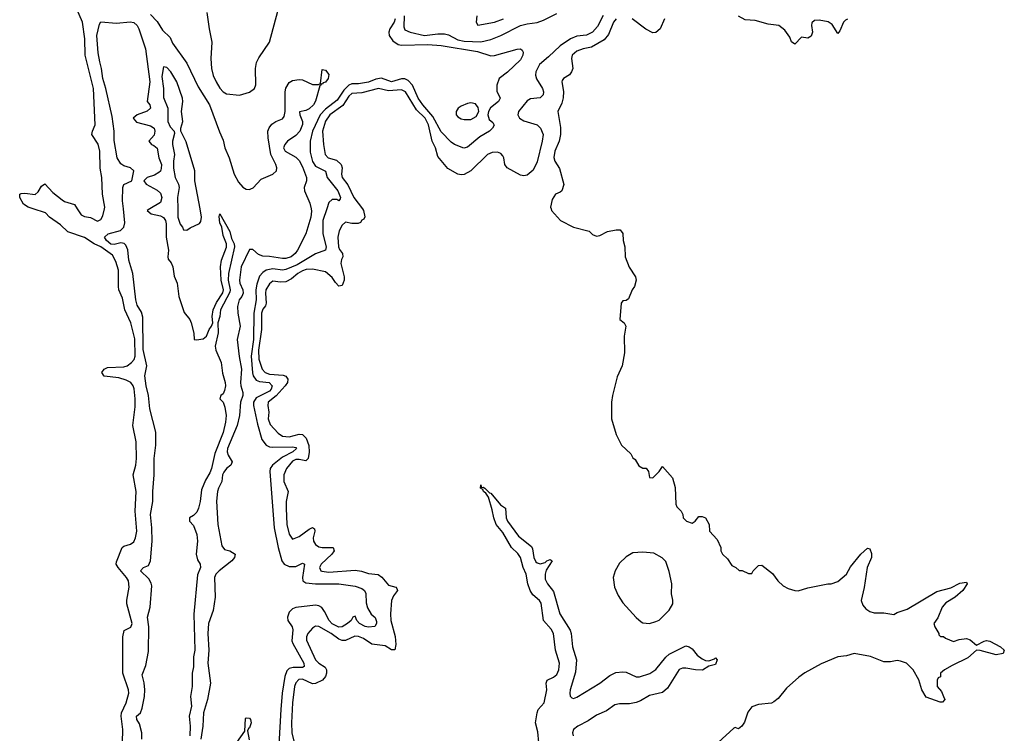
# Model space of a CAD drawing. Header units: inches. Extents: x 1934316 to 2140091, y 524953 to 667329.
# Tile 321 of 384: x 2093439 to 2099398, y 556826 to 561146. Entities that reach past the tile are written whole.
import ezdxf

# ---------------------------------------------------------------- set-up
doc = ezdxf.new("R2010")
doc.units = ezdxf.units.IN
doc.header["$MEASUREMENT"] = 0
doc.layers.add('C0595', color=7, linetype='Continuous')
doc.layers.add('C0596', color=7, linetype='Continuous')

msp = doc.modelspace()

# ---------------------------------------------------------------- linework, layer by layer
at = {"layer": 'C0595', "color": 5}
for points, elevation in [([(2094060.4, 556770), (2094063.9, 556850), (2094053.6, 556930), (2094055.6, 556950), (2094082.3, 557010), (2094098.8, 557070), (2094097.2, 557090), (2094062.9, 557190), (2094063.2, 557410), (2094071.2, 557448.8), (2094111.5, 557468.5), (2094120.1, 557490), (2094087.3, 557610), (2094087.1, 557632.9), (2094100.4, 557710), (2094096.9, 557750), (2094086, 557770), (2094034.5, 557830), (2094023.4, 557850), (2094023.7, 557863.7), (2094059.8, 557950), (2094070, 557958.5), (2094110, 557970.1), (2094130, 557984.7), (2094140.3, 558010), (2094147.4, 558050), (2094137.6, 558170), (2094143.7, 558290), (2094126.1, 558390), (2094142.2, 558450), (2094145.7, 558490), (2094143.1, 558590), (2094123.4, 558690), (2094138.4, 558801.6), (2094137.1, 558850), (2094131.5, 558911.5), (2094126.2, 558930), (2094110.4, 558950.4), (2094083.9, 558963.9), (2094038, 558978), (2093950, 558987.6), (2093936.2, 559010), (2093949.5, 559030.5), (2093970, 559041.2), (2094070, 559044.3), (2094090, 559051.4), (2094115.5, 559070), (2094130.9, 559089.1), (2094136.7, 559110), (2094134.8, 559214.8), (2094110.8, 559310), (2094074.7, 559390), (2094060.4, 559460.4), (2094039.4, 559510), (2094036.1, 559530), (2094037.4, 559630), (2094021.4, 559681.4), (2094000.1, 559720.1), (2093930, 559770.2), (2093888.7, 559788.7), (2093830, 559827.5), (2093730, 559862.1), (2093685, 559905), (2093618.7, 559950), (2093595.7, 559975.7), (2093520.4, 560000)], 80), ([(2093787.5, 560000), (2093810, 559964.9), (2093830, 559955), (2093868.1, 559948.1), (2093910, 559926.9), (2093930, 559935.8), (2093942.2, 559957.8), (2093951.4, 560000)], 80), ([(2094178.2, 556790), (2094178.1, 556830), (2094163.3, 556883.3), (2094147.2, 556910), (2094145.7, 556930), (2094168.9, 556951.1), (2094180.6, 556979.4), (2094193.1, 557050), (2094195.4, 557090), (2094191.8, 557131.8), (2094180.5, 557179.5), (2094202.7, 557237.3), (2094217.8, 557322.2), (2094219.6, 557470), (2094213, 557530), (2094228.8, 557590), (2094238.7, 557718.7), (2094235.3, 557735.3), (2094220.3, 557760.3), (2094168.9, 557810), (2094187.6, 557830), (2094217.4, 557842.6), (2094229.9, 557870), (2094240.7, 557990), (2094239, 558070), (2094229.9, 558150), (2094245.4, 558230), (2094243.8, 558290), (2094252.5, 558390), (2094253.2, 558490), (2094262, 558570), (2094263.2, 558650), (2094225.8, 558790), (2094219.1, 558870), (2094203.7, 558930), (2094195.2, 558990), (2094207.5, 559050), (2094185.9, 559150), (2094184.7, 559344.7), (2094175.5, 559375.5), (2094150, 559418.4), (2094140.7, 559450), (2094124.1, 559610), (2094099.9, 559690), (2094092.7, 559752.7), (2094081.1, 559781.1), (2094070.6, 559790.6), (2094050, 559795), (2094010, 559785.9), (2093990, 559787.8), (2093963.2, 559810), (2093952.8, 559830), (2093973.7, 559850), (2094049.5, 559870.5), (2094068.6, 559890), (2094075.6, 559915.6), (2094066.8, 560000)], 60), ([(2094226.7, 560000), (2094210.8, 559990), (2094234.8, 559970), (2094290, 559958.2), (2094310, 559949.1), (2094320.4, 559930), (2094324.5, 559910), (2094325.4, 559830), (2094339.6, 559750), (2094334.5, 559710), (2094337, 559697), (2094354.9, 559674.9), (2094366.4, 559650), (2094374.2, 559594.2), (2094391, 559550), (2094401.9, 559470), (2094433.3, 559373.3), (2094467.7, 559330), (2094477, 559310), (2094492.7, 559247.3), (2094494, 559210), (2094508.2, 559208.2), (2094550, 559214.9), (2094569.8, 559230.2), (2094584.7, 559270), (2094599.7, 559290), (2094607, 559310), (2094603.9, 559350), (2094610, 559390.3), (2094630, 559433.6), (2094668.6, 559491.4), (2094672.1, 559510), (2094657.5, 559570), (2094653.5, 559650), (2094659.8, 559690), (2094690.9, 559769.1), (2094691.1, 559790), (2094670, 559839.3), (2094662.2, 559890), (2094650, 559915.1), (2094645.7, 559954.3), (2094650, 559970.4), (2094710, 559863.8), (2094721.5, 559821.5), (2094737, 559790), (2094738.6, 559770), (2094701.7, 559610), (2094701, 559570), (2094712.4, 559510), (2094710, 559496), (2094654, 559390), (2094650.1, 559349.9), (2094638.6, 559310), (2094640.4, 559250), (2094622.5, 559170), (2094625, 559145), (2094658.5, 559070), (2094665.8, 559005.8), (2094682.4, 558950), (2094684.3, 558930), (2094678.6, 558901.4), (2094670, 558880.7), (2094656.3, 558870), (2094650.8, 558850), (2094670, 558830.8), (2094681.3, 558801.3), (2094688.4, 558750), (2094683.7, 558710), (2094670, 558646.9), (2094620.8, 558519.2), (2094600.4, 558430), (2094590, 558402.6), (2094562.4, 558357.6), (2094540, 558300), (2094531.6, 558230), (2094521, 558190), (2094510, 558165.4), (2094490, 558144.5), (2094466, 558130), (2094466, 558110), (2094490, 558084), (2094511.2, 558030), (2094515.5, 557990), (2094507.1, 557910), (2094515.7, 557875.7), (2094530.2, 557850), (2094533.4, 557830), (2094514.4, 557785.6), (2094493.1, 557546.9), (2094498.5, 557330), (2094491.7, 557288.3), (2094490.6, 557229.4), (2094481.9, 557190), (2094482.7, 557110), (2094473.1, 557050), (2094477.9, 556990), (2094465.3, 556930), (2094470.6, 556870), (2094467.6, 556810)], 60), ([(2094395.2, 560000), (2094396.1, 559950), (2094410, 559907.2), (2094424, 559890), (2094430, 559874), (2094450, 559871), (2094470, 559886.8), (2094527.2, 559912.8), (2094534.9, 559925.1), (2094539.7, 559950), (2094530.6, 560000)], 80), ([(2095202.6, 560000), (2095205.9, 559985.9), (2095201.1, 559950), (2095170.5, 559849.5), (2095120.6, 559750), (2095106.8, 559730), (2095081.9, 559710), (2095050, 559700), (2095030, 559700), (2094950, 559712.6), (2094910, 559714.1), (2094883.9, 559723.9), (2094850, 559755.5), (2094830, 559755.3), (2094779.2, 559650), (2094770.1, 559570), (2094772.1, 559550), (2094789.7, 559510), (2094791.8, 559490), (2094783.1, 559470), (2094766.7, 559450), (2094756.9, 559410), (2094759.1, 559370), (2094773, 559290), (2094755.9, 559210), (2094766.5, 559106.5), (2094781.7, 559030), (2094775.5, 558950), (2094776.9, 558930), (2094790.3, 558890), (2094788.9, 558870), (2094774.4, 558830), (2094770, 558750), (2094754.6, 558690), (2094696.2, 558550), (2094695, 558530), (2094700.5, 558510), (2094724.7, 558470), (2094717.3, 558450), (2094691.3, 558428.7), (2094673.4, 558406.6), (2094667.2, 558390), (2094662.8, 558350), (2094641.6, 558310), (2094636.4, 558290), (2094630.7, 558230.7), (2094637.9, 558090), (2094661.2, 557961.2), (2094678.4, 557938.4), (2094710.3, 557930), (2094742.3, 557910), (2094738.1, 557890), (2094722.4, 557870), (2094645.5, 557810), (2094626.6, 557790), (2094617.7, 557770), (2094620.9, 557650), (2094609.3, 557570), (2094581.5, 557490), (2094577.3, 557430), (2094583.4, 557330), (2094576.5, 557250), (2094593.8, 557130), (2094576, 557030), (2094551, 556950), (2094547.4, 556870), (2094534.9, 556790)], 80), ([(2095297, 560000), (2095273.8, 559930), (2095272.9, 559850), (2095293.6, 559770), (2095290.4, 559750), (2095230, 559729.1), (2095117.4, 559662.6), (2095050, 559633.5), (2095030, 559630.5), (2094970, 559638), (2094931.1, 559628.9), (2094910, 559616), (2094890, 559593.1), (2094874.3, 559545.7), (2094868.7, 559510), (2094870.2, 559450), (2094855.3, 559370), (2094853.7, 559210), (2094839.5, 559110), (2094847.8, 559007.8), (2094852, 558990), (2094870, 558964.6), (2094890, 558955.5), (2094949, 558949), (2094967.1, 558930), (2094961.3, 558910), (2094950, 558897.6), (2094870, 558857.6), (2094853.3, 558830), (2094853.5, 558810), (2094877.1, 558697.1), (2094904.4, 558604.4), (2094929.7, 558569.7), (2094950, 558561), (2094970, 558558.6), (2095090, 558560.9), (2095110, 558556.3), (2095115.1, 558550), (2095092.2, 558530), (2095030, 558497.4), (2094968.8, 558450), (2094955.7, 558430), (2094951.8, 558410), (2094979.2, 558070), (2095002.6, 557950), (2095026.3, 557870), (2095039.3, 557850), (2095070, 557835.8), (2095110, 557835.9), (2095150, 557856.5), (2095163.1, 557850), (2095149.6, 557769.6), (2095151.8, 557750), (2095170, 557737.2), (2095230, 557731.2), (2095370.4, 557730.4), (2095470, 557715.9), (2095510, 557701.8), (2095525.8, 557690), (2095533, 557673), (2095536, 557616), (2095544.9, 557584.9), (2095566.6, 557546.6), (2095590, 557526.4), (2095597.8, 557502.2), (2095598.2, 557490), (2095587.7, 557472.3), (2095550.9, 557469.1), (2095530, 557472.8), (2095495.8, 557490), (2095478.7, 557510), (2095470, 557536.2), (2095456, 557530), (2095444.4, 557510), (2095422.4, 557490), (2095390.1, 557469.9), (2095370, 557469.4), (2095330, 557489.2), (2095310.9, 557510), (2095283.9, 557563.9), (2095267.1, 557587.1), (2095250, 557598.1), (2095230, 557602.2), (2095110, 557587.8), (2095090, 557579), (2095070, 557559.1), (2095059.1, 557530), (2095062.2, 557510), (2095088.8, 557470), (2095092.6, 557452.6), (2095086.1, 557386.1), (2095091.1, 557370), (2095158.3, 557250), (2095159.6, 557230), (2095150, 557224.7), (2095094.8, 557225.2), (2095070, 557218.4), (2095056.5, 557203.5), (2095043.9, 557170), (2095027.7, 557070), (2095019, 556970), (2095000.4, 556650)], 120), ([(2095513.2, 560000), (2095520.5, 559990), (2095527.2, 559952.8), (2095521.4, 559938.6), (2095510, 559932), (2095501.3, 559918.7), (2095487.9, 559912.1), (2095450, 559912.4), (2095410, 559920.5), (2095390, 559902), (2095372.9, 559867.1), (2095364, 559830), (2095369.3, 559770.7), (2095374.4, 559754.4), (2095392.2, 559730), (2095394.5, 559710), (2095385.9, 559694.1), (2095382, 559670), (2095402.9, 559590), (2095402.6, 559570), (2095390, 559536.4), (2095370, 559532.9), (2095350, 559554.2), (2095330, 559585.8), (2095290, 559619.4), (2095210, 559636.5), (2095172.8, 559632.8), (2095150, 559625.5), (2095121.5, 559610), (2095083, 559577), (2095050, 559559.1), (2095016.9, 559556.9), (2094970, 559562.4), (2094950, 559547.8), (2094928.1, 559510), (2094925.5, 559490), (2094930.2, 559430), (2094925.7, 559414.3), (2094910, 559394), (2094902.2, 559370), (2094902.1, 559270), (2094884.9, 559144.9), (2094885.5, 559090), (2094905.5, 559030), (2094925, 559010), (2094950, 559000.9), (2095034.2, 558994.2), (2095050, 558987), (2095061.4, 558970), (2095059.4, 558950), (2095045.8, 558930), (2094992, 558868), (2094942.7, 558830), (2094940.8, 558810), (2094946.1, 558770), (2094943, 558730), (2094954.6, 558694.6), (2095002.6, 558642.6), (2095030, 558624.7), (2095070, 558620.6), (2095130, 558637.6), (2095150, 558635.1), (2095172.1, 558612.1), (2095188, 558568), (2095191.7, 558528.3), (2095185.4, 558490), (2095170, 558476.3), (2095130, 558484.1), (2095110, 558482.9), (2095090, 558472.6), (2095053.1, 558430), (2095037.4, 558390), (2095038, 558350), (2095064.1, 558290), (2095052.1, 558230), (2095051, 558190), (2095055.5, 558090), (2095070, 558032), (2095090, 558001.1), (2095130, 558018.3), (2095190, 558062.9), (2095211.6, 558071.6), (2095223, 558063), (2095225, 558050), (2095215.4, 558010), (2095216.7, 557990), (2095228.5, 557968.5), (2095250, 557955.2), (2095270, 557950.5), (2095336.3, 557950), (2095342, 557930), (2095327, 557910), (2095263.6, 557850), (2095253.6, 557830), (2095261.2, 557810), (2095266.9, 557806.9), (2095310, 557801), (2095470, 557813.8), (2095507.4, 557807.4), (2095550, 557792.7), (2095607.5, 557787.5), (2095630, 557771.8), (2095670, 557722.2), (2095714.8, 557710), (2095722.4, 557702.4), (2095725.7, 557690), (2095701.1, 557658.9), (2095689.7, 557630.3), (2095682.5, 557550), (2095685.8, 557510), (2095712.2, 557412.2), (2095715.8, 557364.2), (2095710, 557331.5), (2095690, 557331.3), (2095650, 557355.8), (2095570, 557364.9), (2095520.4, 557400.4), (2095490, 557413.1), (2095466.7, 557413.3), (2095410, 557388.3), (2095390, 557387.4), (2095370, 557395.3), (2095324.8, 557430), (2095250, 557471.9), (2095230, 557474.5), (2095210, 557462), (2095183.3, 557430), (2095174.8, 557410), (2095174, 557390), (2095228.2, 557270), (2095249.8, 557249.8), (2095287.5, 557227.5), (2095295.9, 557210), (2095295.5, 557190), (2095289, 557170), (2095272, 557148), (2095230, 557126.8), (2095210, 557126.7), (2095150, 557154.1), (2095127.7, 557152.3), (2095110, 557132.7), (2095102.6, 557110), (2095090.4, 557010), (2095083.2, 556890), (2095085.4, 556830), (2095100.6, 556770)], 140), ([(2096654.7, 560000), (2096658, 559990), (2096711.3, 559930), (2096790.5, 559890.5), (2096885.4, 559865.4), (2096906.4, 559846.4), (2096930, 559836), (2096950, 559838.8), (2096996.5, 559863.5), (2097050, 559874), (2097073, 559873), (2097090, 559852), (2097090.6, 559810), (2097100.7, 559770), (2097102.8, 559710), (2097127.9, 559647.9), (2097166.8, 559590), (2097170.7, 559570), (2097161, 559530), (2097146, 559510), (2097123.5, 559456.5), (2097110, 559445.2), (2097090, 559444), (2097078.8, 559430), (2097071.6, 559331.6), (2097098, 559310), (2097106.8, 559290), (2097097.3, 559230), (2097098.8, 559130), (2097084.7, 559050), (2097055.3, 558984.7), (2097026, 558870), (2097021, 558830), (2097021, 558730), (2097050, 558634), (2097082, 558570), (2097136.9, 558516.9), (2097150, 558494), (2097163.6, 558483.6), (2097185.4, 558445.4), (2097210, 558432), (2097231.2, 558431.1), (2097244.7, 558410), (2097250, 558374), (2097270, 558372), (2097309, 558410), (2097330, 558442), (2097390, 558372), (2097405.4, 558314.6), (2097410, 558214), (2097416.9, 558196.9), (2097442, 558170), (2097452, 558150), (2097454, 558130), (2097474, 558110), (2097510, 558098), (2097528, 558110), (2097550, 558138), (2097570, 558138), (2097590, 558131.3), (2097612, 558090), (2097614, 558050), (2097659.8, 557999.8), (2097682, 557950), (2097682, 557930), (2097692, 557910), (2097722, 557882), (2097750, 557842), (2097774, 557830), (2097792.7, 557812.7), (2097811.6, 557811.6), (2097850, 557794), (2097870, 557794), (2097878, 557810), (2097910, 557842), (2097930, 557844.7), (2097994.4, 557794.4), (2098027.3, 557750), (2098059.9, 557719.9), (2098090, 557703), (2098130.5, 557690.5), (2098150, 557688), (2098210, 557707.7), (2098330, 557730.8), (2098350, 557731), (2098390, 557744.7), (2098444, 557790), (2098466.6, 557833.4), (2098530, 557910.7), (2098570, 557946), (2098583.6, 557943.6), (2098594.6, 557914.6), (2098594.4, 557890), (2098568.2, 557830), (2098550.7, 557709.3), (2098531.3, 557630), (2098542, 557602), (2098559.8, 557579.8), (2098583.5, 557563.5), (2098610, 557554.8), (2098670, 557554.8), (2098730, 557546), (2098750, 557558), (2098810, 557578), (2098990, 557684), (2099074.2, 557705.8), (2099130, 557734.6), (2099170, 557742), (2099172.7, 557730), (2099146.7, 557690), (2099101.3, 557650), (2099044.5, 557615.5), (2099022.2, 557590), (2098995.6, 557524.4), (2098971.3, 557490), (2098978, 557470), (2099002, 557430), (2099002, 557422), (2099012.7, 557412.7), (2099030, 557412), (2099042, 557402), (2099090, 557382.8), (2099125.1, 557394.9), (2099170, 557400.3), (2099192.4, 557392.4), (2099230, 557358.8), (2099276, 557384), (2099290, 557387.4), (2099310, 557383.1), (2099376.3, 557350), (2099398.4, 557330), (2099391.1, 557308.9), (2099350, 557300.3), (2099253, 557327), (2099230, 557329.4), (2099177.2, 557282.8), (2099082.7, 557237.4), (2099036, 557210), (2099011.3, 557190), (2099011.3, 557168.7), (2098998, 557162), (2098992.7, 557147.3), (2098991.3, 557110), (2099019.1, 557079.1), (2099031.3, 557050), (2099038, 557030), (2099024.7, 557015.3), (2099010, 557014), (2098925.6, 557045.6), (2098899, 557090), (2098881.2, 557150), (2098847, 557210), (2098807, 557250), (2098770, 557263.9), (2098750, 557266), (2098710, 557258), (2098670, 557259.3), (2098588.8, 557291.2), (2098490, 557309.7), (2098444, 557296), (2098390, 557289.6), (2098290, 557246), (2098190, 557192.3), (2098154.6, 557165.4), (2098079.9, 557100.1), (2098030, 557037.2), (2098003.4, 557016.6), (2097989.2, 557009.2), (2097910, 557000.9), (2097870, 556986), (2097846.1, 556953.9), (2097825.9, 556894.2), (2097810, 556869), (2097790, 556854), (2097770, 556862), (2097762, 556858), (2097666, 556770)], 160), ([(2096581.4, 556770), (2096574.2, 556834.2), (2096560.6, 556890), (2096570.7, 556950), (2096577.2, 556970), (2096614.1, 557010), (2096629.9, 557090), (2096626.2, 557130), (2096631.6, 557148.4), (2096670, 557166.2), (2096690, 557182.6), (2096702.7, 557210), (2096706.5, 557250), (2096681.5, 557330), (2096670.6, 557430), (2096656.4, 557456.4), (2096609, 557510), (2096594.4, 557614.4), (2096585.1, 557630), (2096544.3, 557664.3), (2096528, 557690), (2096514.8, 557730), (2096503.4, 557790), (2096486.5, 557830), (2096470.7, 557890.7), (2096453.8, 557913.8), (2096416, 557950), (2096362.7, 558042.7), (2096323.6, 558090), (2096308, 558130), (2096299.1, 558179.1), (2096275.3, 558255.3), (2096259.8, 558279.8), (2096245.1, 558290), (2096242.7, 558302.7), (2096228.6, 558310), (2096229.4, 558330.6), (2096234, 558314), (2096244.5, 558315.5), (2096254.4, 558310), (2096281.6, 558281.6), (2096290, 558278.9), (2096349.4, 558209.4), (2096378.4, 558190), (2096384.2, 558130), (2096392.1, 558110), (2096458.7, 558018.7), (2096537.1, 557957.1), (2096543.3, 557943.3), (2096550.1, 557890), (2096563.7, 557863.7), (2096570, 557857.6), (2096590, 557852.1), (2096619.5, 557860.5), (2096630, 557870.1), (2096650, 557878), (2096662, 557870), (2096626.1, 557813.9), (2096618.7, 557790), (2096618.7, 557758.7), (2096634, 557730), (2096670, 557685.2), (2096707.8, 557550), (2096770.1, 557450), (2096776.5, 557430), (2096784.3, 557350), (2096808.7, 557270), (2096803.7, 557196.3), (2096770.1, 557090), (2096767.6, 557070), (2096770.2, 557050.2), (2096781.4, 557041.4), (2096790, 557037.5), (2096810, 557044.5), (2096950, 557130.6), (2097010, 557177.1), (2097046.6, 557193.4), (2097090, 557199.2), (2097110, 557196.9), (2097170, 557168.4), (2097190, 557168.4), (2097252.1, 557187.9), (2097290, 557211.8), (2097350, 557287.6), (2097370, 557305), (2097470, 557355.8), (2097490, 557350.3), (2097510, 557336.9), (2097538.8, 557298.8), (2097570, 557276.2), (2097590, 557267.4), (2097610, 557265.5), (2097643.3, 557276.7), (2097650, 557283), (2097660.4, 557270), (2097650, 557242.7), (2097610, 557232.3), (2097570.9, 557209.1), (2097530, 557209.9), (2097470, 557219.9), (2097450, 557219.7), (2097430, 557212), (2097360.3, 557099.7), (2097330, 557073.6), (2097250, 557054.4), (2097197.3, 557022.7), (2097170, 557012.6), (2097130, 557005.3), (2097070, 557004.1), (2097041.2, 556998.8), (2096990, 556963.1), (2096930, 556936.9), (2096879.2, 556900.8), (2096816.3, 556870), (2096790.1, 556850), (2096784.5, 556830), (2096789.6, 556810)], 140), ([(2094753.4, 556770), (2094800.6, 556839.4), (2094805.1, 556914.9), (2094810, 556920.3), (2094830, 556917.4), (2094835.9, 556910), (2094840.1, 556890), (2094830, 556859.7), (2094824, 556856), (2094818.2, 556841.8), (2094827, 556787)], 80)]:
    msp.add_lwpolyline(points, dxfattribs=dict(at, elevation=elevation))
at = {"layer": 'C0595', "color": 5, "elevation": 160}
msp.add_lwpolyline([(2097210, 557922), (2097150, 557918), (2097110, 557895.3), (2097070, 557855.3), (2097042.8, 557810), (2097030.8, 557770), (2097039.1, 557710), (2097060.9, 557660.9), (2097090, 557616), (2097170, 557526.8), (2097201.1, 557501.1), (2097210, 557494.8), (2097250, 557490.8), (2097290, 557502.8), (2097310, 557511), (2097370, 557571.3), (2097392.3, 557610), (2097392.9, 557632.9), (2097384, 557670), (2097385.2, 557730), (2097370, 557806), (2097350, 557866), (2097328.4, 557888.4), (2097276.4, 557916.4)], close=True, dxfattribs=at)
at = {"layer": 'C0596', "color": 5}
for points, elevation in [([(2094572.1, 561190), (2094584.8, 561090), (2094601.6, 561010), (2094596.2, 560910), (2094598.8, 560850), (2094610, 560808.1), (2094627.4, 560770), (2094650, 560730.9), (2094670, 560708.2), (2094690, 560696.3), (2094770, 560689.5), (2094830, 560706.6), (2094860.2, 560730), (2094868.2, 560751.8), (2094866.1, 560850), (2094872.8, 560887.2), (2094885.8, 560914.2), (2094950.4, 561010), (2095015.8, 561250)], 120), ([(2093951.4, 560000), (2093953.6, 560010), (2093940.6, 560090), (2093935, 560190), (2093926.7, 560246.7), (2093923.6, 560350), (2093912.8, 560392.8), (2093876, 560450), (2093879.4, 560470), (2093896, 560510), (2093886.3, 560730), (2093834.9, 560930), (2093833.4, 561030), (2093819.6, 561130), (2093784.3, 561210)], 80), ([(2094230, 561176.9), (2094270, 561133.8), (2094303.2, 561083.2), (2094350, 561038), (2094364.1, 561004.1), (2094450, 560882.8), (2094519.6, 560739.6), (2094587.1, 560630), (2094647.3, 560467.3), (2094670, 560417.3), (2094681, 560370), (2094707.1, 560310), (2094736.6, 560210), (2094762.8, 560162.8), (2094790, 560132.5), (2094810, 560120.3), (2094830, 560118.3), (2094838.1, 560121.9), (2094851.2, 560128.8), (2094899.6, 560180.4), (2094971.4, 560210), (2094992.8, 560230), (2094995.2, 560250), (2094989.6, 560270), (2094957.9, 560330), (2094942.3, 560430), (2094941.6, 560470), (2094948.6, 560491.4), (2094965.8, 560514.2), (2094990, 560530.1), (2095030, 560546.4), (2095039.5, 560560.5), (2095046.3, 560590), (2095045.4, 560710), (2095050, 560730.9), (2095070, 560765.6), (2095090, 560776.9), (2095130, 560784.6), (2095150, 560781.9), (2095210, 560752.9), (2095246.8, 560753.2), (2095259.8, 560759.8), (2095260.7, 560750), (2095254.4, 560745.6), (2095230, 560653.3), (2095216.5, 560630), (2095190, 560606), (2095170, 560596.1), (2095133, 560587), (2095134.4, 560570), (2095150, 560530.4), (2095150.8, 560510.8), (2095135.3, 560470), (2095110, 560445.4), (2095060.1, 560410), (2095043, 560390), (2095034.8, 560370), (2095046, 560350), (2095110, 560313.8), (2095130, 560294.2), (2095150, 560255.3), (2095174.7, 560190), (2095174.4, 560170), (2095161, 560130), (2095163.3, 560110), (2095194.4, 560034.4), (2095202.6, 560000)], 80), ([(2096970, 561171.7), (2096935.5, 561104.5), (2096906.4, 561070), (2096870, 561051.7), (2096810, 561045.2), (2096772.8, 561030), (2096710, 560988.4), (2096640, 560920), (2096585, 560875), (2096562.6, 560830), (2096560.3, 560810), (2096567.2, 560787.2), (2096603.7, 560730), (2096609.3, 560710), (2096608.1, 560690), (2096590, 560673.6), (2096530, 560667), (2096510, 560655.3), (2096458.5, 560590), (2096453.3, 560570), (2096464.4, 560550), (2096490, 560533.9), (2096570, 560508.9), (2096590.6, 560490), (2096606.6, 560450), (2096602, 560410), (2096570, 560284.7), (2096545.9, 560234.1), (2096510, 560204.8), (2096490, 560199.9), (2096470, 560204.3), (2096389.2, 560249.2), (2096375.3, 560270), (2096369.5, 560310), (2096362.5, 560322.5), (2096350, 560336.3), (2096330, 560344.2), (2096297.6, 560342.4), (2096269.3, 560330.7), (2096170.1, 560230), (2096130, 560209.3), (2096110, 560206.4), (2096090, 560209.9), (2096030, 560244.1), (2095970, 560317.3), (2095955.3, 560370), (2095935.5, 560410), (2095914, 560510), (2095893.9, 560550), (2095840.2, 560600.2), (2095773.3, 560710), (2095750, 560720.8), (2095670, 560714.3), (2095610, 560729.2), (2095510, 560702.3), (2095450, 560699.1), (2095430, 560682.3), (2095394.5, 560625.5), (2095316.4, 560570), (2095290, 560530.7), (2095272.1, 560470), (2095277.6, 560390), (2095287.3, 560330), (2095304.9, 560310), (2095355.3, 560295.3), (2095383.8, 560270), (2095389.7, 560250), (2095386.5, 560210), (2095391, 560190), (2095425.2, 560145.2), (2095461.7, 560070), (2095513.2, 560000)], 140), ([(2095765.7, 561170), (2095762.9, 561102.9), (2095770, 561084.8), (2095802.8, 561070), (2095889.6, 561049.6), (2095970, 561061.1), (2096010, 561061.1), (2096034.5, 561054.5), (2096090, 561024.2), (2096130, 561015.7), (2096230, 561011.8), (2096290, 561025.5), (2096350.5, 561049.5), (2096470, 561109.6), (2096510, 561121.2), (2096570, 561129), (2096610, 561142.5), (2096690, 561182.4)], 140), ([(2096204.7, 561170), (2096202, 561130), (2096212.7, 561112.7), (2096312.7, 561130), (2096366.3, 561150)], 160), ([(2094066.8, 560000), (2094061.6, 560050), (2094063.4, 560130), (2094070, 560148.2), (2094118, 560170), (2094129.2, 560230), (2094109.2, 560250), (2094070, 560261), (2094050, 560273.7), (2094029.4, 560310), (2094010, 560414), (2094010.5, 560470), (2093999.1, 560559.1), (2093960.4, 560730), (2093941.9, 560790), (2093934.7, 560850), (2093922.9, 560890), (2093914.1, 560945.9), (2093905, 561050), (2093922.3, 561117.7), (2093930, 561132), (2094024.4, 561124.4), (2094107.6, 561132.4), (2094130, 561128), (2094150, 561111), (2094160.1, 561090), (2094200.1, 560970), (2094227.2, 560770), (2094210.3, 560650), (2094226.7, 560630), (2094230.8, 560610), (2094210, 560592.8), (2094149.2, 560570.8), (2094124.9, 560550), (2094146.3, 560526.3), (2094230, 560503.9), (2094251.8, 560490), (2094256.8, 560470), (2094252.6, 560447.4), (2094221, 560410), (2094236, 560390), (2094250, 560384.9), (2094270, 560367.7), (2094281.7, 560310), (2094297.4, 560270), (2094295.3, 560244.7), (2094290, 560229.7), (2094280, 560220), (2094255.2, 560204.8), (2094210.8, 560190), (2094190.8, 560170), (2094204.7, 560150), (2094270, 560114), (2094290, 560095.5), (2094299.7, 560070), (2094290, 560039.7), (2094226.7, 560000)], 60), ([(2095710.7, 561150), (2095705.2, 561130), (2095679.3, 561090), (2095673.2, 561070), (2095675.4, 561050), (2095697.4, 561017.4), (2095730, 560994.7), (2095750, 560991.2), (2095910, 560994.9), (2095990, 560990.1), (2096210, 560953.3), (2096290, 560926.8), (2096311.9, 560928.1), (2096450, 560968), (2096470.3, 560970.3), (2096480.5, 560960.5), (2096485.5, 560950), (2096483.6, 560930), (2096470, 560902), (2096391, 560829), (2096340.5, 560790), (2096327.7, 560750), (2096327.5, 560712.5), (2096346, 560670), (2096336, 560650), (2096287.6, 560612.4), (2096276, 560590), (2096272, 560570), (2096280.7, 560540.7), (2096302.8, 560522.8), (2096310, 560508), (2096301, 560490), (2096282.8, 560470), (2096223.1, 560436.9), (2096150, 560374.7), (2096127.8, 560367.8), (2096070, 560389.6), (2096050, 560404), (2095990, 560467.4), (2095939.1, 560559.1), (2095878.8, 560630), (2095851.4, 560670), (2095815.6, 560750), (2095790, 560778.3), (2095770, 560787.1), (2095750, 560788.6), (2095690, 560769.9), (2095627.7, 560792.3), (2095594.3, 560785.7), (2095550, 560766.6), (2095490, 560757.2), (2095450, 560757.4), (2095430, 560748.6), (2095401, 560719), (2095360.9, 560659.1), (2095290, 560604.6), (2095257.8, 560570), (2095210, 560470), (2095196.7, 560410), (2095196, 560344), (2095210, 560286.8), (2095230, 560259.3), (2095289.4, 560229.4), (2095299.4, 560190), (2095364.4, 560110), (2095379.6, 560070), (2095379.3, 560060.7), (2095371, 560050), (2095357.3, 560057.3), (2095330, 560058.2), (2095310, 560039.3), (2095297, 560000)], 120), ([(2097050, 561151.5), (2097033, 561130), (2097003.2, 561056.8), (2096975.8, 561024.2), (2096899.8, 560980.2), (2096849.7, 560969.7), (2096810, 560955.2), (2096782, 560930), (2096779.6, 560910), (2096785.8, 560850), (2096779, 560830), (2096767.3, 560812.7), (2096730.7, 560790), (2096722, 560778), (2096719.5, 560770), (2096730.2, 560710.2), (2096727.3, 560672.7), (2096719.2, 560640.8), (2096696.5, 560590), (2096713, 560493), (2096712.3, 560450), (2096704.5, 560410), (2096676.9, 560350), (2096671.6, 560311.6), (2096678.5, 560290), (2096705.5, 560245.5), (2096731.8, 560148.2), (2096720.7, 560110), (2096710, 560100.9), (2096682, 560090), (2096662, 560058), (2096651.3, 560010), (2096654.7, 560000)], 160), ([(2097341.3, 561150), (2097315.4, 561090), (2097290, 561068.6), (2097270, 561065.2), (2097228, 561088), (2097146, 561150)], 160), ([(2098450.2, 561149.8), (2098437.9, 561142.1), (2098424.2, 561130), (2098402, 561078), (2098390, 561061.3), (2098355.7, 561115.7), (2098332.3, 561132.3), (2098277.4, 561142.6), (2098250, 561141.6), (2098233.7, 561126.3), (2098231, 561110), (2098236.9, 561070), (2098230, 561045.4), (2098210, 561034), (2098170, 561040.5), (2098130, 560996.9), (2098110, 561011.8), (2098099.6, 561039.6), (2098070, 561083.2), (2098034, 561110), (2097970, 561117.8), (2097890, 561139.9), (2097830, 561144.6), (2097790, 561166.2)], 160), ([(2094530.6, 560000), (2094499.6, 560170), (2094499.3, 560230), (2094446.5, 560406.5), (2094414, 560470), (2094414, 560490), (2094425.6, 560530), (2094417.6, 560590), (2094427, 560650), (2094425.1, 560670), (2094390, 560769), (2094353.6, 560830), (2094330, 560856.2), (2094310, 560860.9), (2094298.6, 560801.4), (2094309.1, 560730), (2094310, 560674.8), (2094334.4, 560610), (2094336.1, 560530), (2094350, 560497.4), (2094374, 560470), (2094376.1, 560456.1), (2094363.9, 560410), (2094363.5, 560390), (2094376.6, 560330), (2094370, 560289), (2094370, 560247.3), (2094380.7, 560190), (2094399.8, 560150), (2094403.6, 560130), (2094394, 560070), (2094395.2, 560000)], 80), ([(2093520.4, 560000), (2093489.5, 560010), (2093462.7, 560030), (2093439.7, 560070), (2093438.7, 560090), (2093446.7, 560093.3), (2093470, 560095.8), (2093532.4, 560087.6), (2093550, 560103.7), (2093570, 560139), (2093590, 560151.3), (2093640.2, 560100.2), (2093694.8, 560054.8), (2093710, 560045.7), (2093770, 560027.2), (2093787.5, 560000)], 80)]:
    msp.add_lwpolyline(points, dxfattribs=dict(at, elevation=elevation))
for points, elevation in [([(2095270, 560755.6), (2095260.1, 560760.1), (2095270, 560844), (2095290, 560841.1), (2095310, 560813.4), (2095306.5, 560790), (2095290, 560768.3), (2095276.3, 560763.7)], 80), ([(2096170, 560643.4), (2096150, 560639), (2096110, 560623), (2096091.9, 560610), (2096080.5, 560590), (2096080.6, 560570), (2096090, 560557.6), (2096110, 560545.4), (2096130, 560540.6), (2096170, 560541.8), (2096200.9, 560559.1), (2096218.2, 560590), (2096214.3, 560614.3), (2096197, 560637)], 120)]:
    msp.add_lwpolyline(points, close=True, dxfattribs=dict(at, elevation=elevation))

doc.saveas('drawing.dxf')
